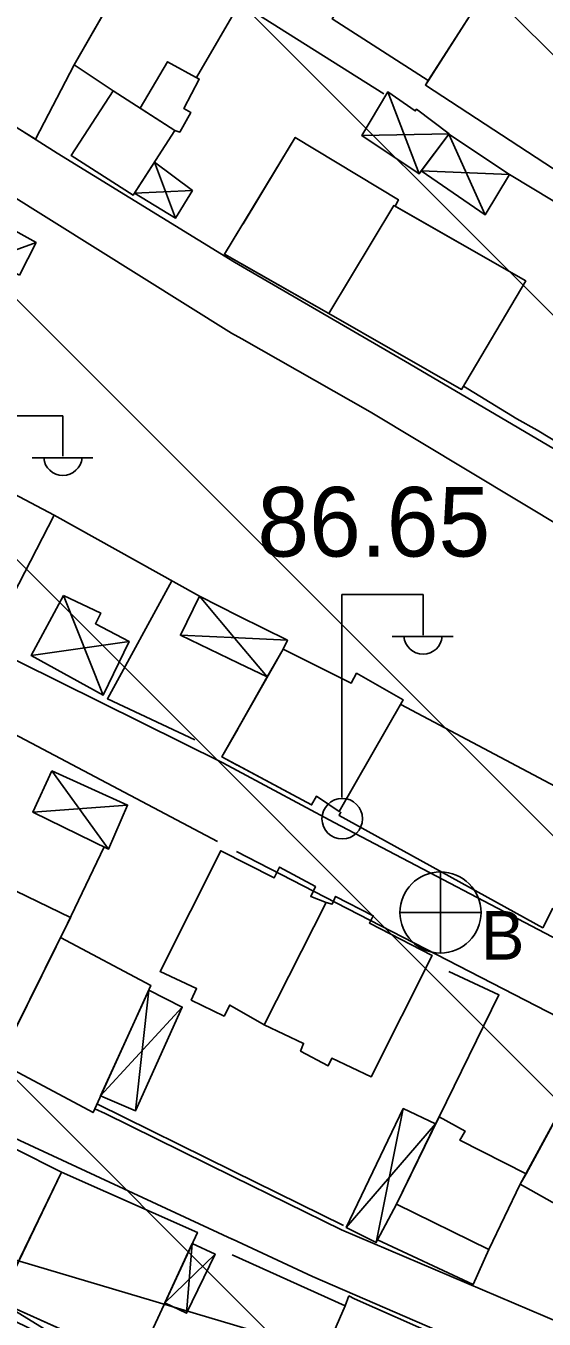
# Model space of a CAD drawing. Extents: x 417995 to 421451, y 4454518 to 4458015.
# Drawn here: x 420777.8 to 420822.5, y 4457208.7 to 4457320.2 of the extents above; entities that cross this region are included whole.
import ezdxf

# ---------------------------------------------------------------- set-up
doc = ezdxf.new("R2010")
doc.units = 0
for name, color, linetype in [('B_Ins_Halinde', 7, 'Continuous'), ('B_Kapi', 7, 'Continuous'), ('B_Mesken', 7, 'Continuous'), ('B_Sundurma', 7, 'Continuous'), ('B_Teras', 7, 'Continuous'), ('S_Elektrik_Diregi', 7, 'Continuous'), ('S_Rogar_Kapagi_Buski', 7, 'Continuous'), ('Sinir_Duvar_tek_tarafa_ait', 7, 'Continuous'), ('SN_TASKIN', 7, 'Continuous'), ('SN_TR_SIVILASMA', 7, 'Continuous'), ('Y_Kot_Noktasi', 7, 'Continuous'), ('Yol_Sose', 7, 'Continuous')]:
    doc.layers.add(name, color=color, linetype=linetype)

msp = doc.modelspace()

# ---------------------------------------------------------------- linework, layer by layer
at = {"layer": 'B_Ins_Halinde'}
for points in [[(420824.68, 4457306.98), (420812.22, 4457315.13), (420819.11, 4457325.89), (420831.53, 4457317.45)], [(420831.53, 4457317.45), (420824.68, 4457306.98), (420812.22, 4457315.13), (420812.46, 4457315.51), (420818.68, 4457325.21), (420819.11, 4457325.89)]]:
    msp.add_lwpolyline(points, close=True, dxfattribs=at)
at = {"layer": 'B_Kapi'}
msp.add_lwpolyline([(420820.12, 4457286.34), (420821.85, 4457285.37)], dxfattribs=at)
at = {"layer": 'B_Mesken'}
for points in [[(420812.46, 4457315.51), (420804.18, 4457320.83), (420810.2, 4457330.47), (420818.68, 4457325.21)], [(420818.68, 4457325.21), (420812.46, 4457315.51), (420804.18, 4457320.83), (420807.29, 4457325.81), (420809.93, 4457330.05), (420810.2, 4457330.47)], [(420777.16, 4457328.4), (420785.64, 4457323.37), (420781.93, 4457316.86), (420778.58, 4457310.46), (420769.62, 4457315.98), (420770.95, 4457318.38)], [(420792.47, 4457315.78), (420796.33, 4457322.39), (420787.86, 4457327.38), (420785.65, 4457323.39), (420781.93, 4457316.86), (420785.29, 4457314.64), (420781.68, 4457309.04), (420787.01, 4457305.62), (420790.6, 4457311.22), (420791.03, 4457311.07), (420791.99, 4457312.75), (420791.38, 4457313.11), (420792.72, 4457315.64)], [(420792.47, 4457315.78), (420792.72, 4457315.64), (420791.38, 4457313.11), (420791.99, 4457312.75), (420791.03, 4457311.07), (420790.6, 4457311.22), (420787.01, 4457305.62), (420781.68, 4457309.04), (420785.29, 4457314.64), (420781.93, 4457316.86), (420785.65, 4457323.39), (420787.86, 4457327.38), (420796.33, 4457322.39)], [(420794.89, 4457300.53), (420801, 4457310.61), (420809.89, 4457305.24), (420809.62, 4457304.67), (420809.5, 4457304.74), (420803.89, 4457295.42)], [(420796.49, 4457303.17), (420801, 4457310.61), (420809.89, 4457305.24), (420809.62, 4457304.67), (420809.5, 4457304.74), (420803.89, 4457295.42), (420796.45, 4457299.65), (420794.89, 4457300.53), (420796.48, 4457303.17)], [(420796.49, 4457303.17), (420801, 4457310.61), (420809.89, 4457305.24), (420809.62, 4457304.67), (420809.5, 4457304.74), (420803.89, 4457295.42), (420796.45, 4457299.65), (420794.89, 4457300.53), (420796.48, 4457303.17)], [(420803.89, 4457295.42), (420815.34, 4457288.87), (420820.88, 4457298.23), (420809.5, 4457304.74)], [(420809.62, 4457304.67), (420820.88, 4457298.23), (420815.34, 4457288.87), (420803.89, 4457295.42), (420809.5, 4457304.74)], [(420768.14, 4457284.39), (420765.4, 4457279.25), (420766.16, 4457278.78), (420763.16, 4457273.17), (420774.59, 4457267.2), (420780.2, 4457278.03)], [(420794.67, 4457257.18), (420799.94, 4457266.48), (420805.83, 4457263.54), (420806.28, 4457264.4), (420810.3, 4457262.11), (420804.79, 4457252.48), (420802.82, 4457253.78), (420802.4, 4457253.04)], [(420796.03, 4457259.59), (420799.94, 4457266.48), (420805.83, 4457263.54), (420806.28, 4457264.4), (420810.3, 4457262.11), (420804.79, 4457252.48), (420802.82, 4457253.78), (420802.4, 4457253.04), (420796, 4457256.47), (420795.99, 4457256.47), (420794.67, 4457257.18), (420796.03, 4457259.58)], [(420796.03, 4457259.59), (420798.58, 4457264.08), (420799.94, 4457266.48), (420805.83, 4457263.55), (420806.28, 4457264.4), (420810.3, 4457262.11), (420804.79, 4457252.48), (420802.82, 4457253.78), (420802.4, 4457253.04), (420796, 4457256.47), (420795.99, 4457256.47), (420794.67, 4457257.18), (420796.03, 4457259.58)], [(420765.63, 4457251.06), (420759.66, 4457238.64), (420775.37, 4457230.77), (420781.61, 4457243.34)], [(420798.3, 4457234.08), (420795.35, 4457235.77), (420794.85, 4457234.83), (420792.02, 4457236.21), (420792.49, 4457237.19), (420789.34, 4457238.67), (420794.57, 4457249.08), (420799.18, 4457246.75), (420799.65, 4457247.67), (420802.73, 4457245.99), (420802.33, 4457245.15), (420803.67, 4457244.63)], [(420798.3, 4457234.08), (420795.35, 4457235.77), (420794.85, 4457234.83), (420792.02, 4457236.21), (420792.49, 4457237.19), (420789.34, 4457238.67), (420794.57, 4457249.08), (420799.18, 4457246.75), (420799.65, 4457247.67), (420802.73, 4457245.99), (420802.33, 4457245.15), (420803.67, 4457244.63)], [(420798.3, 4457234.08), (420803.67, 4457244.63), (420804.18, 4457244.49), (420804.47, 4457245.14), (420807.73, 4457243.48), (420807.39, 4457242.85), (420812.81, 4457240.04), (420807.54, 4457229.58), (420804.14, 4457231.19), (420803.82, 4457230.53), (420801.45, 4457231.81), (420801.72, 4457232.47)], [(420798.3, 4457234.08), (420803.67, 4457244.63), (420804.18, 4457244.49), (420804.47, 4457245.14), (420807.73, 4457243.48), (420807.39, 4457242.85), (420812.81, 4457240.04), (420807.54, 4457229.58), (420804.14, 4457231.19), (420803.82, 4457230.53), (420801.45, 4457231.81), (420801.72, 4457232.47)], [(420780.74, 4457241.6), (420788.54, 4457237.46), (420783.55, 4457226.5), (420775.41, 4457230.86)], [(420835.13, 4457228.16), (420827.13, 4457232.69), (420820.41, 4457220.33), (420828.23, 4457215.94), (420829.54, 4457218.34)], [(420835.13, 4457228.16), (420829.54, 4457218.34), (420828.23, 4457215.94), (420820.41, 4457220.33), (420820.9, 4457221.23), (420827.13, 4457232.69)], [(420817.7, 4457214.7), (420816.34, 4457211.67), (420808.08, 4457215.53), (420809.72, 4457218.61), (420813.4, 4457226.13), (420815.64, 4457224.9), (420815.2, 4457224.11), (420820.9, 4457221.23), (420820.41, 4457220.33)], [(420820.9, 4457221.23), (420820.41, 4457220.33), (420817.7, 4457214.7), (420816.34, 4457211.67), (420808.08, 4457215.53), (420809.72, 4457218.61), (420813.1, 4457225.52), (420813.4, 4457226.13), (420815.64, 4457224.9), (420815.2, 4457224.11)], [(420780.83, 4457221.37), (420772.8, 4457225.39), (420768.52, 4457216.24), (420770.42, 4457215.28), (420769.98, 4457214.51), (420776.07, 4457211.46)], [(420780.83, 4457221.37), (420775.46, 4457210.21), (420787.34, 4457204.87), (420792.55, 4457216.17)]]:
    msp.add_lwpolyline(points, close=True, dxfattribs=at)
at = {"layer": 'B_Sundurma'}
for p, q in [((420808.97, 4457314.54), (420811.67, 4457307.46)), ((420814.26, 4457310.93), (420806.73, 4457310.78)), ((420817.37, 4457303.93), (420814.24, 4457310.9)), ((420788.85, 4457308.48), (420790.67, 4457303.65)), ((420811.86, 4457307.72), (420819.49, 4457307.4)), ((420792.12, 4457306.03), (420787.12, 4457305.8)), ((420778.64, 4457301.54), (420774.47, 4457300.04)), ((420781, 4457271.09), (420784.44, 4457262.51)), ((420792.74, 4457271.03), (420796.11, 4457267.02)), ((420796.11, 4457267.44), (420791.09, 4457267.67)), ((420796.11, 4457267.44), (420800.32, 4457267.24)), ((420778.21, 4457265.93), (420786.68, 4457267.12)), ((420796.11, 4457267.02), (420798.58, 4457264.08)), ((420780.01, 4457255.98), (420784.89, 4457249.23)), ((420786.53, 4457253.02), (420778.37, 4457252.41)), ((420788.36, 4457237.07), (420787.22, 4457226.66)), ((420791.25, 4457235.6), (420784.21, 4457227.95)), ((420807.98, 4457215.29), (420810.31, 4457226.84)), ((420813.1, 4457225.52), (420805.39, 4457216.59)), ((420792.1, 4457215.2), (420791.62, 4457209.19)), ((420789.74, 4457210.08), (420794.08, 4457214.29)), ((420783.94, 4457205.05), (420775.6, 4457210.14))]:
    msp.add_line(p, q, dxfattribs=at)
for points in [[(420814.26, 4457310.93), (420811.44, 4457313.04), (420811.35, 4457312.9), (420808.97, 4457314.54), (420806.73, 4457310.78), (420811.67, 4457307.46)], [(420814.26, 4457310.93), (420814.24, 4457310.9), (420811.86, 4457307.72), (420811.67, 4457307.46), (420806.73, 4457310.78), (420808.97, 4457314.54), (420811.35, 4457312.9), (420811.44, 4457313.04)], [(420811.86, 4457307.72), (420817.37, 4457303.93), (420819.49, 4457307.4), (420814.24, 4457310.9)], [(420811.86, 4457307.72), (420814.24, 4457310.9), (420819.49, 4457307.4), (420817.37, 4457303.93)], [(420788.85, 4457308.48), (420792.12, 4457306.03), (420790.67, 4457303.65), (420787.12, 4457305.8)], [(420777.21, 4457298.72), (420778.64, 4457301.54), (420776.06, 4457302.99), (420774.47, 4457300.04)], [(420781, 4457271.09), (420778.21, 4457265.93), (420784.44, 4457262.51), (420786.68, 4457267.12), (420783.76, 4457268.67), (420784.22, 4457269.59)], [(420796.09, 4457265.27), (420791.09, 4457267.67), (420792.74, 4457271.03), (420796.13, 4457269.33), (420800.32, 4457267.24), (420799.94, 4457266.48), (420798.58, 4457264.08), (420796.09, 4457265.27)], [(420799.94, 4457266.48), (420798.58, 4457264.08), (420796.09, 4457265.27), (420791.09, 4457267.67), (420792.74, 4457271.03), (420796.13, 4457269.33), (420800.32, 4457267.24)], [(420780.01, 4457255.98), (420786.53, 4457253.02), (420784.89, 4457249.23), (420778.37, 4457252.41)], [(420788.36, 4457237.07), (420791.25, 4457235.6), (420787.22, 4457226.66), (420784.21, 4457227.95)], [(420813.1, 4457225.52), (420809.72, 4457218.61), (420808.08, 4457215.53), (420807.98, 4457215.29), (420805.39, 4457216.59), (420810.31, 4457226.84)], [(420813.1, 4457225.52), (420809.72, 4457218.61), (420808.08, 4457215.53), (420807.98, 4457215.29), (420805.39, 4457216.59), (420810.31, 4457226.84)], [(420789.74, 4457210.08), (420792.1, 4457215.2), (420794.08, 4457214.29), (420791.62, 4457209.19)], [(420784.37, 4457206.2), (420783.94, 4457205.05), (420775.17, 4457209.29), (420775.6, 4457210.14)]]:
    msp.add_lwpolyline(points, close=True, dxfattribs=at)
at = {"layer": 'B_Teras'}
for points in [[(420787.62, 4457313.14), (420789.98, 4457317.14), (420792.72, 4457315.64), (420791.38, 4457313.11), (420791.99, 4457312.75), (420791.03, 4457311.07), (420790.6, 4457311.22)], [(420785.29, 4457314.64), (420781.68, 4457309.04), (420787.01, 4457305.62), (420790.6, 4457311.22)], [(420820.41, 4457220.33), (420817.7, 4457214.7), (420809.72, 4457218.61), (420813.4, 4457226.13), (420815.64, 4457224.9), (420815.2, 4457224.11), (420820.9, 4457221.23)]]:
    msp.add_lwpolyline(points, close=True, dxfattribs=at)
at = {"layer": 'S_Elektrik_Diregi'}
for p, q in [((420773.95, 4457286.61), (420780.95, 4457286.61)), ((420780.95, 4457283.11), (420780.95, 4457286.61)), ((420778.29, 4457282.97), (420783.54, 4457282.97)), ((420805.02, 4457253.69), (420805.02, 4457271.19)), ((420805.02, 4457271.19), (420812.02, 4457271.19)), ((420812.02, 4457267.69), (420812.02, 4457271.19)), ((420809.36, 4457267.55), (420814.61, 4457267.55))]:
    msp.add_line(p, q, dxfattribs=at)
msp.add_circle((420805.05, 4457251.85), 1.75, dxfattribs=at)
for centre in [(420780.95, 4457283.12), (420812.02, 4457267.7)]:
    msp.add_arc(centre, 1.66, 184.8384, 355.1464, dxfattribs=at)
at = {"layer": 'S_Rogar_Kapagi_Buski'}
for p, q in [((420813.52, 4457247.26), (420813.52, 4457240.26)), ((420810.02, 4457243.76), (420817.02, 4457243.76))]:
    msp.add_line(p, q, dxfattribs=at)
msp.add_circle((420813.52, 4457243.76), 3.5, dxfattribs=at)
at = {"layer": 'Sinir_Duvar_tek_tarafa_ait'}
for points in [[(420796.68, 4457321.9), (420808.65, 4457314.38)], [(420838.17, 4457296.13), (420819.49, 4457307.4)], [(420820.12, 4457286.34), (420815.5, 4457289.15)], [(420848.36, 4457269.8), (420848.17, 4457269.43), (420821.85, 4457285.37)], [(420780.2, 4457278.03), (420792.74, 4457271.03)], [(420792.33, 4457258.65), (420784.79, 4457262.19), (420790.36, 4457272.36)], [(420810.09, 4457261.7), (420827.25, 4457252.61)], [(420823.2, 4457244.14), (420822.35, 4457242.44), (420804.79, 4457252.12), (420804.94, 4457252.44)], [(420784.5, 4457249.43), (420781.02, 4457242.16)], [(420814.25, 4457238.68), (420818.57, 4457236.65), (420813.4, 4457226.13)], [(420795.63, 4457221.46), (420783.89, 4457227.25)], [(420805.17, 4457216.75), (420795.63, 4457221.46), (420795.63, 4457221.46)], [(420795.55, 4457214.24), (420805.3, 4457209.83), (420800.2, 4457198.15)], [(420805.3, 4457209.83), (420805.63, 4457210.69)], [(420805.63, 4457210.69), (420806.1, 4457210.44)], [(420806.1, 4457210.44), (420835.19, 4457197.56)]]:
    msp.add_lwpolyline(points, dxfattribs=at)
at = {"layer": 'SN_TASKIN'}
msp.add_lwpolyline([(420304.2, 4457786), (420304.13, 4457785.63), (420361.4, 4457753.33), (420365.13, 4457670.4), (420353.37, 4457516.08), (420349.76, 4457409.43), (420362.12, 4457324.02), (420428.86, 4457299.97), (420651.65, 4457251.03), (420800.51, 4457206.77), (420934.84, 4457119.42), (421005.12, 4457071.28), (421055.3, 4457008.56), (421130.37, 4456973.34), (421233.23, 4456921.91), (421285.98, 4456875.69)], dxfattribs=at)
at = {"layer": 'SN_TR_SIVILASMA'}
for p, q in [((421284.37, 4456721.88), (420219.35, 4457786.9)), ((421284.84, 4456766.32), (420264.73, 4457786.42)), ((421285.07, 4456788.54), (420287.42, 4457786.18)), ((421285.53, 4456832.97), (420332.8, 4457785.7)), ((421285.76, 4456855.19), (420355.49, 4457785.46))]:
    msp.add_line(p, q, dxfattribs=at)
at = {"layer": 'Yol_Sose'}
for points in [[(420769.51, 4457316.17), (420780.46, 4457309.26), (420795.75, 4457299.85), (420796.45, 4457299.44)], [(420795.49, 4457293.74), (420764.42, 4457313.15), (420762.75, 4457313.83), (420761.54, 4457313.97), (420760.41, 4457313.61), (420759.85, 4457313.16), (420759.21, 4457312.29), (420758.58, 4457311.15), (420743.84, 4457285.59)], [(420796.45, 4457299.44), (420810.84, 4457291.07)], [(420796.45, 4457299.44), (420796.45, 4457299.44)], [(420795.49, 4457293.74), (420796.38, 4457293.23)], [(420796.38, 4457293.23), (420807.45, 4457286.93)], [(420796.38, 4457293.23), (420796.38, 4457293.23)], [(420849.07, 4457268.6), (420810.84, 4457291.07)], [(420845.9, 4457263.83), (420807.45, 4457286.93)], [(420743.84, 4457285.59), (420742.98, 4457283.99), (420742.92, 4457283.66), (420742.96, 4457283.41), (420743.07, 4457283.28), (420759.57, 4457274.1), (420794.74, 4457256.67), (420795.99, 4457256)], [(420794.29, 4457249.87), (420760.11, 4457267.93), (420739.39, 4457278.52), (420739.02, 4457278.66), (420738.75, 4457278.65), (420738.43, 4457278.45), (420738.07, 4457278.07), (420727.21, 4457254.94)], [(420795.99, 4457256), (420795.99, 4457256), (420804.36, 4457251.51)], [(420826.06, 4457240.13), (420804.36, 4457251.51)], [(420795.56, 4457215.58), (420763.77, 4457230.33), (420734.44, 4457244.2), (420724.5, 4457248.8), (420724.02, 4457248.65), (420723.64, 4457248.35), (420723.31, 4457247.97), (420716.23, 4457233.39)], [(420795.92, 4457249.03), (420826.59, 4457233.25)], [(420783.7, 4457226.83), (420784.6, 4457226.41), (420795.62, 4457221)], [(420795.62, 4457221), (420795.62, 4457220.99), (420804.98, 4457216.4)], [(420804.98, 4457216.4), (420837.42, 4457202.58)], [(420802.49, 4457212.37), (420795.57, 4457215.58), (420795.56, 4457215.58)], [(420831.96, 4457199.59), (420802.49, 4457212.37)]]:
    msp.add_lwpolyline(points, dxfattribs=at)

# ---------------------------------------------------------------- texts
at = {"layer": 'S_Rogar_Kapagi_Buski'}
msp.add_text('B', height=4.2, dxfattribs=at).set_placement((420817.02, 4457239.69))
at = {"layer": 'Y_Kot_Noktasi'}
msp.add_text('86.65', height=6, dxfattribs=at).set_placement((420797.73, 4457274.46))

doc.saveas('drawing.dxf')
